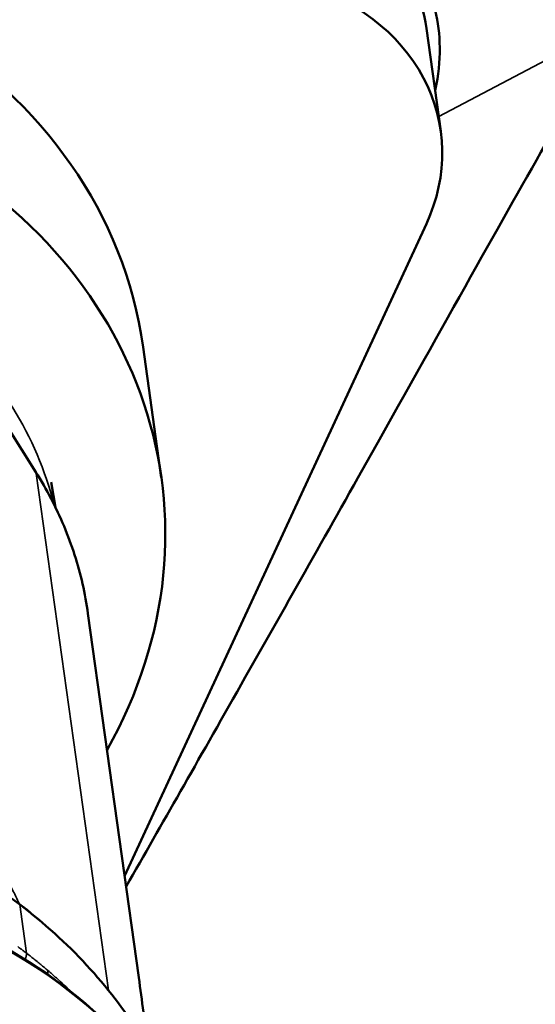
# Model space of a CAD drawing. Header units: millimetres. Extents: x 0 to 6049, y -120 to 1682.
# Tile 557 of 656: x 2072 to 2084, y 831 to 854. Entities that reach past the tile are written whole.
import ezdxf

# ---------------------------------------------------------------- set-up
doc = ezdxf.new("R2010")
doc.units = ezdxf.units.MM
doc.header["$LTSCALE"] = 2
doc.layers.add('Sichtbar (ISO)', color=7, linetype='Continuous', lineweight=50)
doc.layers.add('Sichtbar schmal (ISO)', color=7, linetype='Continuous', lineweight=35)

msp = doc.modelspace()

# ---------------------------------------------------------------- linework, layer by layer
at = {"layer": 'Sichtbar (ISO)'}
for p, q in [((2081.65, 854.166), (2081.995, 851.692)), ((2083.461, 852.849), (2083.461, 852.848)), ((2074.385, 833.761), (2081.648, 849.464)), ((2069.301, 848.157), (2072.246, 843.491)), ((2075.268, 843.362), (2074.831, 846.495)), ((2072.617, 843.246), (2072.722, 842.637)), ((2074.725, 831.323), (2073.503, 840.084)), ((2072.147, 832.861), (2072.348, 832.692))]:
    msp.add_line(p, q, dxfattribs=at)
for centre, major_axis, start_param, end_param in [((2076.203, 853.406), (5.447, 0.76), 0, 1.079338), ((2060.767, 844.534), (-14.064, -1.961), 3.141593, 6.283185), ((2076.548, 850.933), (5.447, 0.76), 5.791727, 7.362524), ((2061.204, 841.4), (14.064, 1.961), 5.719086, 10.029764), ((2061.637, 823.749), (14.655, 2.044), 0.359559, 0.689897)]:
    msp.add_ellipse(centre, major_axis=major_axis, ratio=0.831833, start_param=start_param, end_param=end_param, dxfattribs=at)
for points, knots in [([(2078.326, 857.997), (2078.695, 857.889), (2079.048, 857.748), (2079.711, 857.408), (2080.021, 857.209), (2080.726, 856.648), (2081.179, 856.184), (2081.79, 855.017), (2081.943, 854.426), (2081.982, 853.495), (2081.957, 853.16), (2081.882, 852.777), (2081.871, 852.724), (2081.858, 852.671)], [-1.037437, -1.037437, -1.037437, -1.037437, -0.8715365, -0.8715365, -0.7055433, -0.7055433, -0.4549378, -0.4549378, -0.2388521, -0.2388521, -0.1193847, -0.1193847, -0.1002569, -0.1002569, -0.1002569, -0.1002569]), ([(2086.233, 854.308), (2085.713, 853.455), (2085.146, 852.482), (2083.49, 849.592), (2082.101, 847.09), (2079.203, 841.93), (2078.225, 840.2), (2076.11, 836.472), (2075.299, 835.049), (2074.42, 833.512)], [-2.550097, -2.550097, -2.550097, -2.550097, -2.129698, -2.129698, -1.225216, -1.225216, -0.665532, -0.665532, -0.078596, -0.078596, -0.078596, -0.078596]), ([(2072.246, 843.491), (2072.378, 843.281), (2072.501, 843.067), (2072.729, 842.631), (2072.833, 842.409), (2073.021, 841.959), (2073.105, 841.73), (2073.254, 841.268), (2073.318, 841.034), (2073.426, 840.562), (2073.47, 840.323), (2073.503, 840.084)], [2.6179939, 2.6179939, 2.6179939, 2.6179939, 2.6899057, 2.6899057, 2.7618176, 2.7618176, 2.8337294, 2.8337294, 2.9056413, 2.9056413, 2.9775531, 2.9775531, 2.9775531, 2.9775531]), ([(2071.859, 833.084), (2071.09, 833.669), (2070.225, 834.164), (2068.345, 834.935), (2067.344, 835.204), (2066.309, 835.358)], [-0.6378785, -0.6378785, -0.6378785, -0.6378785, -0.3195962, -0.3195962, -0.0000161, -0.0000161, -0.0000161, -0.0000161]), ([(2076.896, 824.782), (2076.716, 825.86), (2076.343, 826.906), (2075.201, 828.922), (2074.404, 829.878), (2072.479, 831.519), (2071.349, 832.203), (2068.872, 833.227), (2067.525, 833.566), (2064.748, 833.867), (2063.319, 833.827), (2060.526, 833.372), (2059.162, 832.957), (2056.638, 831.792), (2055.477, 831.042), (2053.479, 829.285), (2052.641, 828.277), (2051.373, 826.108), (2050.943, 824.946), (2050.572, 822.803), (2050.555, 821.829), (2050.688, 820.875)], [3.328194, 3.328194, 3.328194, 3.328194, 3.623512, 3.623512, 3.942128, 3.942128, 4.26207, 4.26207, 4.582886, 4.582886, 4.904052, 4.904052, 5.225292, 5.225292, 5.546423, 5.546423, 5.867132, 5.867132, 6.186857, 6.186857, 6.447225, 6.447225, 6.447225, 6.447225])]:
    msp.add_open_spline(points, degree=3, knots=knots, dxfattribs=at)
msp.add_rational_spline([(2072.147, 832.861), (2072.003, 832.983), (2071.859, 833.084)], [1.02166316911, 1.01808211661, 1.01389642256], degree=2, dxfattribs=at)
msp.add_open_spline([(2074.725, 831.323), (2074.802, 830.769), (2074.873, 830.217), (2074.935, 829.669)], degree=3, dxfattribs=at)
at = {"layer": 'Sichtbar schmal (ISO)'}
for p, q in [((2081.945, 852.049), (2086.232, 854.309)), ((2069.313, 848.123), (2072.258, 843.456)), ((2073.993, 831.018), (2072.258, 843.456)), ((2072.022, 831.911), (2071.859, 833.084))]:
    msp.add_line(p, q, dxfattribs=at)
for centre, major_axis, ratio, start_param, end_param in [((2061.366, 840.24), (11.489, 1.602), 0.831833, 0.092307, 0.611634), ((2071.992, 843.331), (0.254, 0.16), 0.519533, 6.052588, 6.283185), ((2061.618, 838.426), (11.885, 1.657), 0.831833, 0, 0.359559), ((2063.811, 822.705), (13.123, 1.83), 0.831833, 0.022713, 3.141593), ((2071.815, 831.722), (-0.182, -0.238), 0.423113, 2.026988, 2.741233), ((2064.24, 819.626), (-13.123, -1.83), 0.831833, 3.430263, 6.016888), ((2072.321, 831.311), (0.196, 0.227), 0.428672, 5.456853, 5.907606)]:
    msp.add_ellipse(centre, major_axis=major_axis, ratio=ratio, start_param=start_param, end_param=end_param, dxfattribs=at)
for points, knots in [([(2071.859, 833.084), (2071.836, 833.13), (2071.812, 833.177), (2071.789, 833.224), (2071.767, 833.271), (2071.744, 833.317), (2071.722, 833.364), (2071.7, 833.41), (2071.678, 833.456), (2071.656, 833.502), (2071.634, 833.547), (2071.613, 833.593), (2071.591, 833.639)], [0.0000017, 0.0000017, 0.0000017, 0.0000017, 0.031592, 0.031592, 0.031592, 0.0627141, 0.0627141, 0.0627141, 0.0934454, 0.0934454, 0.0934454, 0.12392, 0.12392, 0.12392, 0.12392]), ([(2071.811, 832.069), (2071.834, 832.051), (2071.858, 832.034), (2071.882, 832.017), (2071.905, 831.999), (2071.929, 831.982), (2071.952, 831.964), (2071.976, 831.947), (2071.999, 831.929), (2072.022, 831.911)], [0, 0, 0, 0, 0.333333, 0.333333, 0.333333, 0.666667, 0.666667, 0.666667, 1, 1, 1, 1]), ([(2072.022, 831.911), (2072.081, 831.866), (2072.139, 831.821), (2072.197, 831.775), (2072.233, 831.746), (2072.269, 831.717), (2072.304, 831.688), (2072.326, 831.671), (2072.347, 831.653), (2072.369, 831.635), (2072.426, 831.588), (2072.483, 831.54), (2072.539, 831.492)], [0, 0, 0, 0, 0.333333, 0.333333, 0.333333, 0.54057, 0.54057, 0.54057, 0.666667, 0.666667, 0.666667, 1, 1, 1, 1]), ([(2073.113, 830.968), (2072.992, 831.086), (2072.868, 831.201), (2072.742, 831.314), (2072.675, 831.374), (2072.607, 831.433), (2072.539, 831.492)], [0.791778, 0.791778, 0.791778, 0.791778, 0.9278678, 0.9278678, 0.9278678, 1, 1, 1, 1])]:
    msp.add_open_spline(points, degree=3, knots=knots, dxfattribs=at)

doc.saveas('drawing.dxf')
